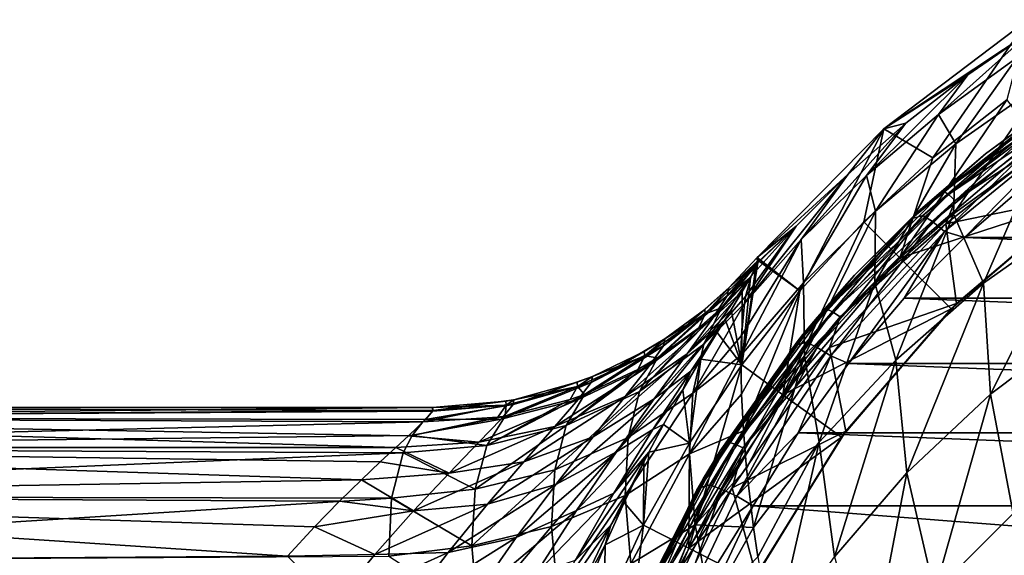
# Model space of a CAD drawing. Header units: metres. Extents: x -109 to 109, y -917 to 389.
# Tile 620 of 656: x -41 to -17, y 12 to 25. Entities that reach past the tile are written whole.
import ezdxf

# ---------------------------------------------------------------- set-up
doc = ezdxf.new("R2010")
doc.units = ezdxf.units.M
doc.layers.add('solid_24503124_XXX_01_SW0001', color=7, linetype='CONTINUOUS')

msp = doc.modelspace()

# ---------------------------------------------------------------- linework, layer by layer
at = {"layer": 'solid_24503124_XXX_01_SW0001'}
for points in [[(-16.530107, 25.382235), (-20.008593, 22.741121), (-16.399548, 25.136169, 7.944684)], [(-18.821507, 22.037151, -37.5), (-20.008593, 22.741121), (-16.530107, 25.382235)], [(-17.03447, 23.445938, -37.5), (-18.821507, 22.037151, -37.5), (-16.530107, 25.382235)], [(-20.008593, 22.741121), (-17.980492, 24.05126, 7.472991), (-16.399548, 25.136169, 7.944684)], [(-18.687065, 23.090137, 10.392279), (-16.399548, 25.136169, 7.944684), (-17.980492, 24.05126, 7.472991)], [(-16.781979, 24.469198, 11.022187), (-16.399548, 25.136169, 7.944684), (-18.687065, 23.090137, 10.392279)], [(-16.781979, 24.469198, 11.022187), (-18.687065, 23.090137, 10.392279), (-18.270966, 22.379675, 13.594062)], [(-16.781979, 24.469198, 11.022187), (-18.270966, 22.379675, 13.594062), (-16.130678, 23.881475, 14.309205)], [(-20.430613, 21.61244, 9.693292), (-17.980492, 24.05126, 7.472991), (-19.476711, 22.880636, 6.94648)], [(-18.687065, 23.090137, 10.392279), (-17.980492, 24.05126, 7.472991), (-20.430613, 21.61244, 9.693292)], [(-20.008593, 22.741121), (-19.476711, 22.880636, 6.94648), (-17.980492, 24.05126, 7.472991)], [(-16.130678, 23.881475, 14.309205), (-18.325083, 20.684107, 16.368702), (-16.212671, 22.22072, 17.139812)], [(-16.130678, 23.881475, 14.309205), (-18.270966, 22.379675, 13.594062), (-18.325083, 20.684107, 16.368702)], [(-18.566586, 21.233067, -70.8983), (-15.354675, 23.665775, -71.437622), (-15.760749, 23.444857, -71.632713)], [(-15.255718, 23.568819, -71.188568), (-15.354675, 23.665775, -71.437622), (-18.566586, 21.233067, -70.8983)], [(-17.03447, 23.445938, -37.5), (-16.311041, 22.450222, -55.5), (-19.622213, 19.622213, -55.5)], [(-17.03447, 23.445938, -37.5), (-19.622213, 19.622213, -55.5), (-18.821507, 22.037151, -37.5)], [(-19.069036, 20.84309, -71.072243), (-15.760749, 23.444857, -71.632713), (-17.553713, 22.134356, -112.650337)], [(-18.566586, 21.233067, -70.8983), (-15.760749, 23.444857, -71.632713), (-19.069036, 20.84309, -71.072243)], [(-18.447313, 21.151495, -70.652657), (-15.255718, 23.568819, -71.188568), (-18.566586, 21.233067, -70.8983)], [(-15.119866, 23.401196, -71.00238), (-15.255718, 23.568819, -71.188568), (-18.447313, 21.151495, -70.652657)], [(-18.283575, 21.004986, -70.471153), (-15.119866, 23.401196, -71.00238), (-18.447313, 21.151495, -70.652657)], [(-18.283575, 21.004986, -70.471153), (-15.288194, 22.971664, -70.855568), (-15.119866, 23.401196, -71.00238)], [(-15.760749, 23.444857, -71.632713), (-15.815922, 23.407673, -112.305847), (-17.553713, 22.134356, -112.650337)], [(-16.127977, 23.187662, -112.489685), (-17.553713, 22.134356, -112.650337), (-15.815922, 23.407673, -112.305847)], [(-19.345476, 20.568922, -113.242973), (-17.553713, 22.134356, -112.650337), (-16.127977, 23.187662, -112.489685)], [(-19.345476, 20.568922, -113.242973), (-16.127977, 23.187662, -112.489685), (-19.066299, 20.648287, -113.653397)], [(-19.066299, 20.648287, -113.653397), (-15.828322, 23.260782, -112.902847), (-18.836222, 20.499371, -114.034935)], [(-16.127977, 23.187662, -112.489685), (-15.828322, 23.260782, -112.902847), (-19.066299, 20.648287, -113.653397)], [(-15.828322, 23.260782, -112.902847), (-15.635362, 23.094896, -113.297729), (-18.836222, 20.499371, -114.034935)], [(-22.006733, 20.063295, 8.922361), (-19.476711, 22.880636, 6.94648), (-20.868793, 21.646702, 6.365083)], [(-20.430613, 21.61244, 9.693292), (-19.476711, 22.880636, 6.94648), (-22.006733, 20.063295, 8.922361)], [(-20.008593, 22.741121), (-20.868793, 21.646702, 6.365083), (-19.476711, 22.880636, 6.94648)], [(-18.687065, 23.090137, 10.392279), (-20.430613, 21.61244, 9.693292), (-20.213358, 20.747932, 12.796615)], [(-18.687065, 23.090137, 10.392279), (-20.213358, 20.747932, 12.796615), (-18.270966, 22.379675, 13.594062)], [(-18.836222, 20.499371, -114.034935), (-15.635362, 23.094896, -113.297729), (-18.546196, 20.260368, -114.316795)], [(-15.635362, 23.094896, -113.297729), (-15.392121, 22.827999, -113.598198), (-18.546196, 20.260368, -114.316795)], [(-15.134711, 21.14098, -70.449715), (-15.288194, 22.971664, -70.855568), (-18.507307, 20.445808, -70.295601)], [(-18.283575, 21.004986, -70.471153), (-18.507307, 20.445808, -70.295601), (-15.288194, 22.971664, -70.855568)], [(-20.008593, 22.741121), (-23.071131, 19.627314, -0.002889), (-20.868793, 21.646702, 6.365083)], [(-22.037151, 18.821507, -37.5), (-23.071131, 19.627314, -0.002889), (-20.008593, 22.741121)], [(-20.4925, 20.4925, -37.5), (-22.037151, 18.821507, -37.5), (-20.008593, 22.741121)], [(-18.821507, 22.037151, -37.5), (-20.4925, 20.4925, -37.5), (-20.008593, 22.741121)], [(-18.546196, 20.260368, -114.316795), (-15.392121, 22.827999, -113.598198), (-18.055485, 20.11445, -114.430023)], [(-15.392121, 22.827999, -113.598198), (-16.492575, 21.463228, -114.067047), (-18.055485, 20.11445, -114.430023)], [(-15.28244, 21.034418, -55.5), (-19.622213, 19.622213, -55.5), (-16.311041, 22.450222, -55.5)], [(-18.270966, 22.379675, 13.594062), (-20.230785, 19.017754, 15.514303), (-18.325083, 20.684107, 16.368702)], [(-18.270966, 22.379675, 13.594062), (-20.213358, 20.747932, 12.796615), (-20.230785, 19.017754, 15.514303)], [(-16.212671, 22.22072, 17.139812), (-18.325083, 20.684107, 16.368702), (-17.60062, 19.005953, 19.100128)], [(-16.212671, 22.22072, 17.139812), (-17.60062, 19.005953, 19.100128), (-15.212158, 20.692778, 19.98867)], [(-18.821507, 22.037151, -37.5), (-19.622213, 19.622213, -55.5), (-20.4925, 20.4925, -37.5)], [(-19.345476, 20.568922, -113.242973), (-19.193787, 20.728268, -113.006569), (-17.553713, 22.134356, -112.650337)], [(-19.069036, 20.84309, -71.072243), (-17.553713, 22.134356, -112.650337), (-19.193787, 20.728268, -113.006569)], [(-23.38204, 18.513359, 8.075786), (-20.868793, 21.646702, 6.365083), (-22.127684, 20.390541, 5.735675)], [(-22.006733, 20.063295, 8.922361), (-20.868793, 21.646702, 6.365083), (-23.38204, 18.513359, 8.075786)], [(-23.071131, 19.627314, -0.002889), (-22.127684, 20.390541, 5.735675), (-20.868793, 21.646702, 6.365083)], [(-20.430613, 21.61244, 9.693292), (-22.006733, 20.063295, 8.922361), (-21.955622, 19.016605, 11.914643)], [(-20.430613, 21.61244, 9.693292), (-21.955622, 19.016605, 11.914643), (-20.213358, 20.747932, 12.796615)], [(18.054897, 20.114998, -114.429886), (-18.055485, 20.11445, -114.430023), (-16.492575, 21.463228, -114.067047)], [(-21.388884, 18.377649, -70.265274), (-18.566586, 21.233067, -70.8983), (-19.069036, 20.84309, -71.072243)], [(-18.447313, 21.151495, -70.652657), (-18.566586, 21.233067, -70.8983), (-21.388884, 18.377649, -70.265274)], [(-21.251938, 18.313953, -70.02359), (-18.447313, 21.151495, -70.652657), (-21.388884, 18.377649, -70.265274)], [(-18.283575, 21.004986, -70.471153), (-18.447313, 21.151495, -70.652657), (-21.251938, 18.313953, -70.02359)], [(-21.063936, 18.191988, -69.847527), (-18.283575, 21.004986, -70.471153), (-21.251938, 18.313953, -70.02359)], [(-21.063936, 18.191988, -69.847527), (-18.507307, 20.445808, -70.295601), (-18.283575, 21.004986, -70.471153)], [(-15.28244, 21.034418, -55.5), (-18.384773, 18.384773, -55.5), (-19.622213, 19.622213, -55.5)], [(-18.248682, 18.51988, -69.868629), (-15.134711, 21.14098, -70.449715), (-18.507307, 20.445808, -70.295601)], [(-18.248682, 18.51988, -69.868629), (-18.384773, 18.384773, -55.5), (-15.28244, 21.034418, -55.5)], [(-18.248682, 18.51988, -69.868629), (-15.28244, 21.034418, -55.5), (-15.134711, 21.14098, -70.449715)], [(-20.213358, 20.747932, 12.796615), (-21.955622, 19.016605, 11.914643), (-21.931446, 17.250584, 14.575267)], [(-20.213358, 20.747932, 12.796615), (-21.931446, 17.250584, 14.575267), (-20.230785, 19.017754, 15.514303)], [(-21.614885, 18.189537, -70.500618), (-19.069036, 20.84309, -71.072243), (-20.722656, 19.199844, -113.365761)], [(-21.388884, 18.377649, -70.265274), (-19.069036, 20.84309, -71.072243), (-21.614885, 18.189537, -70.500618)], [(-19.069036, 20.84309, -71.072243), (-19.193787, 20.728268, -113.006569), (-20.722656, 19.199844, -113.365761)], [(-19.345476, 20.568922, -113.242973), (-20.722656, 19.199844, -113.365761), (-19.193787, 20.728268, -113.006569)], [(-20.4925, 20.4925, -37.5), (-19.622213, 19.622213, -55.5), (-22.450222, 16.311041, -55.5)], [(-20.4925, 20.4925, -37.5), (-22.450222, 16.311041, -55.5), (-22.037151, 18.821507, -37.5)], [(-22.139595, 17.507114, -114.001846), (-20.722656, 19.199844, -113.365761), (-19.345476, 20.568922, -113.242973)], [(-22.139595, 17.507114, -114.001846), (-19.345476, 20.568922, -113.242973), (-21.879932, 17.584221, -114.412399)], [(-21.879932, 17.584221, -114.412399), (-19.066299, 20.648287, -113.653397), (-21.617947, 17.455475, -114.780464)], [(-19.345476, 20.568922, -113.242973), (-19.066299, 20.648287, -113.653397), (-21.879932, 17.584221, -114.412399)], [(-19.066299, 20.648287, -113.653397), (-18.836222, 20.499371, -114.034935), (-21.617947, 17.455475, -114.780464)], [(-21.617947, 17.455475, -114.780464), (-18.836222, 20.499371, -114.034935), (-21.287695, 17.249529, -115.043526)], [(-18.836222, 20.499371, -114.034935), (-18.546196, 20.260368, -114.316795), (-21.287695, 17.249529, -115.043526)], [(-18.325083, 20.684107, 16.368702), (-20.230785, 19.017754, 15.514303), (-19.7202, 17.148039, 18.1031)], [(-18.325083, 20.684107, 16.368702), (-19.7202, 17.148039, 18.1031), (-17.60062, 19.005953, 19.100128)], [(-15.212158, 20.692778, 19.98867), (-17.60062, 19.005953, 19.100128), (-17.428541, 16.327835, 21.142611)], [(-15.212158, 20.692778, 19.98867), (-17.428541, 16.327835, 21.142611), (-15.115144, 18.066317, 22.110325)], [(-23.354019, 18.686726, 7.502059), (-23.38204, 18.513359, 8.075786), (-22.127684, 20.390541, 5.735675)], [(-23.354019, 18.686726, 7.502059), (-22.127684, 20.390541, 5.735675), (-23.217243, 19.17697, 5.07542)], [(-23.066683, 19.495785, 2.530202), (-23.217243, 19.17697, 5.07542), (-22.127684, 20.390541, 5.735675)], [(-23.071131, 19.627314, -0.002889), (-23.062469, 19.509235, 2.373632), (-22.127684, 20.390541, 5.735675)], [(-23.062469, 19.509235, 2.373632), (-23.066683, 19.495785, 2.530202), (-22.127684, 20.390541, 5.735675)], [(-18.248682, 18.51988, -69.868629), (-18.507307, 20.445808, -70.295601), (-21.326639, 17.455391, -69.632645)], [(-21.063936, 18.191988, -69.847527), (-21.326639, 17.455391, -69.632645), (-18.507307, 20.445808, -70.295601)], [(-21.287695, 17.249529, -115.043526), (-18.546196, 20.260368, -114.316795), (-20.862371, 17.062773, -115.15921)], [(-18.546196, 20.260368, -114.316795), (-19.516293, 18.643723, -114.797249), (-20.862371, 17.062773, -115.15921)], [(-18.546196, 20.260368, -114.316795), (-18.055485, 20.11445, -114.430023), (-19.516293, 18.643723, -114.797249)], [(-22.006733, 20.063295, 8.922361), (-23.468527, 17.255915, 10.959368), (-21.955622, 19.016605, 11.914643)], [(-22.006733, 20.063295, 8.922361), (-23.453356, 17.745094, 10.010229), (-23.468527, 17.255915, 10.959368)], [(-22.006733, 20.063295, 8.922361), (-23.38204, 18.513359, 8.075786), (-23.453356, 17.745094, 10.010229)], [(19.515575, 18.644501, -114.797058), (-19.516293, 18.643723, -114.797249), (-18.055485, 20.11445, -114.430023)], [(18.054897, 20.114998, -114.429886), (19.515575, 18.644501, -114.797058), (-18.055485, 20.11445, -114.430023)], [(-23.798443, 18.7026, -2.719975), (-23.051039, 19.557501, -1.729968), (-23.104843, 19.399067, -3.478817)], [(-23.798443, 18.7026, -2.719975), (-23.756866, 18.896629, -0.000675), (-23.051039, 19.557501, -1.729968)], [(-23.756866, 18.896629, -0.000675), (-23.062469, 19.509235, 2.373632), (-23.071131, 19.627314, -0.002889)], [(-23.756866, 18.896629, -0.000675), (-23.071131, 19.627314, -0.002889), (-23.051039, 19.557501, -1.729968)], [(-23.445938, 17.03447, -37.5), (-23.104843, 19.399067, -3.478817), (-23.051039, 19.557501, -1.729968)], [(-22.037151, 18.821507, -37.5), (-23.445938, 17.03447, -37.5), (-23.051039, 19.557501, -1.729968)], [(-22.037151, 18.821507, -37.5), (-23.051039, 19.557501, -1.729968), (-23.071131, 19.627314, -0.002889)], [(-18.384773, 18.384773, -55.5), (-22.450222, 16.311041, -55.5), (-19.622213, 19.622213, -55.5)], [(-23.756866, 18.896629, -0.000675), (-24.326708, 18.264032, 2.19098), (-23.062469, 19.509235, 2.373632)], [(-23.937637, 18.408401, 4.820074), (-23.062469, 19.509235, 2.373632), (-24.326708, 18.264032, 2.19098)], [(-23.937637, 18.408401, 4.820074), (-23.066683, 19.495785, 2.530202), (-23.062469, 19.509235, 2.373632)], [(-23.937637, 18.408401, 4.820074), (-23.217243, 19.17697, 5.07542), (-23.066683, 19.495785, 2.530202)], [(-23.798443, 18.7026, -2.719975), (-23.104843, 19.399067, -3.478817), (-23.232605, 19.149254, -5.241273)], [(-23.445938, 17.03447, -37.5), (-23.232605, 19.149254, -5.241273), (-23.104843, 19.399067, -3.478817)], [(-24.364265, 17.535248, 7.365364), (-23.354019, 18.686726, 7.502059), (-23.217243, 19.17697, 5.07542)], [(-24.364265, 17.535248, 7.365364), (-23.217243, 19.17697, 5.07542), (-23.937637, 18.408401, 4.820074)], [(-24.151794, 18.155254, -5.333529), (-23.232605, 19.149254, -5.241273), (-23.433491, 18.804483, -7.007791)], [(-24.151794, 18.155254, -5.333529), (-23.798443, 18.7026, -2.719975), (-23.232605, 19.149254, -5.241273)], [(-23.445938, 17.03447, -37.5), (-23.433491, 18.804483, -7.007791), (-23.232605, 19.149254, -5.241273)], [(-22.139595, 17.507114, -114.001846), (-22.128162, 17.561518, -113.71843), (-20.722656, 19.199844, -113.365761)], [(-21.614885, 18.189537, -70.500618), (-20.722656, 19.199844, -113.365761), (-22.128162, 17.561518, -113.71843)], [(-25.339199, 17.496494, -2.445719), (-24.339218, 18.374907, -0.00056), (-23.756866, 18.896629, -0.000675)], [(-25.339199, 17.496494, -2.445719), (-23.756866, 18.896629, -0.000675), (-23.798443, 18.7026, -2.719975)], [(-23.756866, 18.896629, -0.000675), (-24.339218, 18.374907, -0.00056), (-24.326708, 18.264032, 2.19098)], [(-21.955622, 19.016605, 11.914643), (-23.468527, 17.255915, 10.959368), (-23.455589, 16.326302, 12.432098)], [(-21.955622, 19.016605, 11.914643), (-23.455589, 16.326302, 12.432098), (-23.406675, 15.438185, 13.569592)], [(-22.037151, 18.821507, -37.5), (-22.450222, 16.311041, -55.5), (-23.445938, 17.03447, -37.5)], [(-21.955622, 19.016605, 11.914643), (-23.406675, 15.438185, 13.569592), (-21.931446, 17.250584, 14.575267)], [(-20.230785, 19.017754, 15.514303), (-21.931446, 17.250584, 14.575267), (-21.575054, 15.159669, 16.99964)], [(-20.230785, 19.017754, 15.514303), (-21.575054, 15.159669, 16.99964), (-19.7202, 17.148039, 18.1031)], [(-17.60062, 19.005953, 19.100128), (-19.7202, 17.148039, 18.1031), (-19.455965, 14.421218, 20.060394)], [(-17.60062, 19.005953, 19.100128), (-19.455965, 14.421218, 20.060394), (-17.428541, 16.327835, 21.142611)], [(-25.675751, 17.016184, -4.805305), (-23.798443, 18.7026, -2.719975), (-24.151794, 18.155254, -5.333529)], [(-25.675751, 17.016184, -4.805305), (-25.339199, 17.496494, -2.445719), (-23.798443, 18.7026, -2.719975)], [(-24.763494, 17.303587, -7.741824), (-23.433491, 18.804483, -7.007791), (-23.704584, 18.361324, -8.768779)], [(-24.763494, 17.303587, -7.741824), (-24.151794, 18.155254, -5.333529), (-23.433491, 18.804483, -7.007791)], [(-24.364265, 17.535248, 7.365364), (-23.38204, 18.513359, 8.075786), (-23.354019, 18.686726, 7.502059)], [(-23.445938, 17.03447, -37.5), (-23.704584, 18.361324, -8.768779), (-23.433491, 18.804483, -7.007791)], [(20.861547, 17.063818, -115.158981), (-20.862371, 17.062773, -115.15921), (-19.516293, 18.643723, -114.797249)], [(19.515575, 18.644501, -114.797058), (20.861547, 17.063818, -115.158981), (-19.516293, 18.643723, -114.797249)], [(-25.91754, 16.392374, 6.776731), (-23.937637, 18.408401, 4.820074), (-24.481379, 17.92527, 4.647802)], [(-25.91754, 16.392374, 6.776731), (-24.364265, 17.535248, 7.365364), (-23.937637, 18.408401, 4.820074)], [(-25.339199, 17.496494, -2.445719), (-25.303648, 17.665199, -0.000467), (-24.339218, 18.374907, -0.00056)], [(-24.339218, 18.374907, -0.00056), (-25.303648, 17.665199, -0.000467), (-24.326708, 18.264032, 2.19098)], [(-24.763494, 17.303587, -7.741824), (-23.704584, 18.361324, -8.768779), (-23.846022, 18.132448, -9.546127)], [(-24.631792, 16.34841, 9.701327), (-23.453356, 17.745094, 10.010229), (-23.38204, 18.513359, 8.075786)], [(-24.364265, 17.535248, 7.365364), (-24.631792, 16.34841, 9.701327), (-23.38204, 18.513359, 8.075786)], [(-24.481379, 17.92527, 4.647802), (-23.937637, 18.408401, 4.820074), (-24.326708, 18.264032, 2.19098)], [(-23.445938, 17.03447, -37.5), (-23.846022, 18.132448, -9.546127), (-23.704584, 18.361324, -8.768779)], [(-23.76852, 15.161622, -69.552292), (-21.388884, 18.377649, -70.265274), (-21.614885, 18.189537, -70.500618)], [(-21.251938, 18.313953, -70.02359), (-21.388884, 18.377649, -70.265274), (-23.76852, 15.161622, -69.552292)], [(-18.384773, 18.384773, -55.5), (-21.034418, 15.28244, -55.5), (-22.450222, 16.311041, -55.5)], [(-20.926567, 15.429807, -69.183578), (-18.248682, 18.51988, -69.868629), (-21.326639, 17.455391, -69.632645)], [(-20.926567, 15.429807, -69.183578), (-21.034418, 15.28244, -55.5), (-18.384773, 18.384773, -55.5)], [(-20.926567, 15.429807, -69.183578), (-18.384773, 18.384773, -55.5), (-18.248682, 18.51988, -69.868629)], [(-26.26544, 16.263826, -6.994378), (-24.151794, 18.155254, -5.333529), (-24.763494, 17.303587, -7.741824)], [(-26.26544, 16.263826, -6.994378), (-25.675751, 17.016184, -4.805305), (-24.151794, 18.155254, -5.333529)], [(-25.303648, 17.665199, -0.000467), (-25.793018, 17.253286, 2.022705), (-24.326708, 18.264032, 2.19098)], [(-25.485432, 17.199146, 4.364752), (-24.326708, 18.264032, 2.19098), (-25.793018, 17.253286, 2.022705)], [(-25.561131, 16.20933, -9.895812), (-23.846022, 18.132448, -9.546127), (-24.678665, 16.884159, -11.693429)], [(-25.561131, 16.20933, -9.895812), (-24.763494, 17.303587, -7.741824), (-23.846022, 18.132448, -9.546127)], [(-25.485432, 17.199146, 4.364752), (-24.481379, 17.92527, 4.647802), (-24.326708, 18.264032, 2.19098)], [(-24.678665, 16.884159, -11.693429), (-23.846022, 18.132448, -9.546127), (-24.040197, 17.817488, -10.514309)], [(-23.445938, 17.03447, -37.5), (-24.040197, 17.817488, -10.514309), (-23.846022, 18.132448, -9.546127)], [(-23.966427, 14.955153, -69.78373), (-21.614885, 18.189537, -70.500618), (-21.965132, 17.765009, -70.409164)], [(-23.76852, 15.161622, -69.552292), (-21.614885, 18.189537, -70.500618), (-23.966427, 14.955153, -69.78373)], [(-23.616819, 15.117866, -69.315033), (-21.251938, 18.313953, -70.02359), (-23.76852, 15.161622, -69.552292)], [(-21.063936, 18.191988, -69.847527), (-21.251938, 18.313953, -70.02359), (-23.616819, 15.117866, -69.315033)], [(-23.408556, 15.023274, -69.145035), (-21.063936, 18.191988, -69.847527), (-23.616819, 15.117866, -69.315033)], [(-23.408556, 15.023274, -69.145035), (-21.326639, 17.455391, -69.632645), (-21.063936, 18.191988, -69.847527)], [(-21.965132, 17.765009, -70.409164), (-21.614885, 18.189537, -70.500618), (-22.128162, 17.561518, -113.71843)], [(-25.91754, 16.392374, 6.776731), (-24.481379, 17.92527, 4.647802), (-25.485432, 17.199146, 4.364752)], [(-15.115144, 18.066317, 22.110325), (-17.428541, 16.327835, 21.142611), (-16.886023, 13.440749, 22.795244)], [(-27.08522, 16.60836, -2.189017), (-25.80427, 17.359789, -0.000395), (-25.303648, 17.665199, -0.000467)], [(-27.08522, 16.60836, -2.189017), (-25.303648, 17.665199, -0.000467), (-25.339199, 17.496494, -2.445719)], [(-25.303648, 17.665199, -0.000467), (-25.80427, 17.359789, -0.000395), (-25.793018, 17.253286, 2.022705)], [(-24.678665, 16.884159, -11.693429), (-24.040197, 17.817488, -10.514309), (-24.43162, 17.172993, -12.228167)], [(-24.631792, 16.34841, 9.701327), (-23.468527, 17.255915, 10.959368), (-23.453356, 17.745094, 10.010229)], [(-23.445938, 17.03447, -37.5), (-24.43162, 17.172993, -12.228167), (-24.040197, 17.817488, -10.514309)], [(-24.378328, 14.27444, -69.657234), (-21.965132, 17.765009, -70.409164), (-22.128162, 17.561518, -113.71843)], [(-23.966427, 14.955153, -69.78373), (-21.965132, 17.765009, -70.409164), (-24.378328, 14.27444, -69.657234)], [(-27.401602, 16.195045, -4.312562), (-25.339199, 17.496494, -2.445719), (-25.675751, 17.016184, -4.805305)], [(-27.401602, 16.195045, -4.312562), (-27.08522, 16.60836, -2.189017), (-25.339199, 17.496494, -2.445719)], [(-26.190199, 15.27458, 9.005937), (-24.631792, 16.34841, 9.701327), (-24.364265, 17.535248, 7.365364)], [(-25.91754, 16.392374, 6.776731), (-26.190199, 15.27458, 9.005937), (-24.364265, 17.535248, 7.365364)], [(-24.378328, 14.27444, -69.657234), (-22.128162, 17.561518, -113.71843), (-24.531811, 14.009024, -114.371078)], [(-24.457947, 14.059238, -114.703629), (-24.531811, 14.009024, -114.371078), (-22.128162, 17.561518, -113.71843)], [(-24.457947, 14.059238, -114.703629), (-22.128162, 17.561518, -113.71843), (-22.139595, 17.507114, -114.001846)], [(-24.457947, 14.059238, -114.703629), (-22.139595, 17.507114, -114.001846), (-24.215528, 14.126967, -115.116051)], [(-24.215528, 14.126967, -115.116051), (-21.879932, 17.584221, -114.412399), (-23.927008, 14.021741, -115.471535)], [(-22.139595, 17.507114, -114.001846), (-21.879932, 17.584221, -114.412399), (-24.215528, 14.126967, -115.116051)], [(-21.879932, 17.584221, -114.412399), (-21.617947, 17.455475, -114.780464), (-23.927008, 14.021741, -115.471535)], [(-23.927008, 14.021741, -115.471535), (-21.617947, 17.455475, -114.780464), (-23.563311, 13.854041, -115.717056)], [(-20.926567, 15.429807, -69.183578), (-21.326639, 17.455391, -69.632645), (-23.676977, 14.062058, -68.880356)], [(-23.408556, 15.023274, -69.145035), (-23.676977, 14.062058, -68.880356), (-21.326639, 17.455391, -69.632645)], [(-21.617947, 17.455475, -114.780464), (-21.287695, 17.249529, -115.043526), (-23.563311, 13.854041, -115.717056)], [(-27.688787, 15.563879, 6.285217), (-25.485432, 17.199146, 4.364752), (-25.956087, 16.919912, 4.244985)], [(-27.688787, 15.563879, 6.285217), (-25.91754, 16.392374, 6.776731), (-25.485432, 17.199146, 4.364752)], [(-27.058355, 16.751436, -0.000219), (-27.414013, 16.511118, 1.875903), (-25.793018, 17.253286, 2.022705)], [(-27.250439, 16.316872, 3.950434), (-25.793018, 17.253286, 2.022705), (-27.414013, 16.511118, 1.875903)], [(-27.250439, 16.316872, 3.950434), (-25.956087, 16.919912, 4.244985), (-25.793018, 17.253286, 2.022705)], [(-27.08522, 16.60836, -2.189017), (-27.058355, 16.751436, -0.000219), (-25.80427, 17.359789, -0.000395)], [(-25.80427, 17.359789, -0.000395), (-27.058355, 16.751436, -0.000219), (-25.793018, 17.253286, 2.022705)], [(-27.041758, 15.289872, -8.970349), (-24.763494, 17.303587, -7.741824), (-25.561131, 16.20933, -9.895812)], [(-27.041758, 15.289872, -8.970349), (-26.26544, 16.263826, -6.994378), (-24.763494, 17.303587, -7.741824)], [(-25.956087, 16.919912, 4.244985), (-25.485432, 17.199146, 4.364752), (-25.793018, 17.253286, 2.022705)], [(-24.710171, 15.142412, -37.5), (-24.868437, 16.428848, -13.893302), (-24.43162, 17.172993, -12.228167)], [(-24.678665, 16.884159, -11.693429), (-24.43162, 17.172993, -12.228167), (-24.868437, 16.428848, -13.893302)], [(-23.445938, 17.03447, -37.5), (-24.710171, 15.142412, -37.5), (-24.43162, 17.172993, -12.228167)], [(-24.705946, 14.879438, 11.826934), (-23.455589, 16.326302, 12.432098), (-23.468527, 17.255915, 10.959368)], [(-24.631792, 16.34841, 9.701327), (-24.705946, 14.879438, 11.826934), (-23.468527, 17.255915, 10.959368)], [(-23.563311, 13.854041, -115.717056), (-21.287695, 17.249529, -115.043526), (-22.082956, 15.385013, -115.506699)], [(-21.931446, 17.250584, 14.575267), (-23.406675, 15.438185, 13.569592), (-23.328068, 14.52657, 14.54797)], [(-21.931446, 17.250584, 14.575267), (-23.328068, 14.52657, 14.54797), (-23.1581, 13.099862, 15.798774)], [(-21.931446, 17.250584, 14.575267), (-23.1581, 13.099862, 15.798774), (-21.575054, 15.159669, 16.99964)], [(-21.287695, 17.249529, -115.043526), (-20.862371, 17.062773, -115.15921), (-22.082956, 15.385013, -115.506699)], [(-19.7202, 17.148039, 18.1031), (-21.575054, 15.159669, 16.99964), (-21.206009, 12.38853, 18.866049)], [(-19.7202, 17.148039, 18.1031), (-21.206009, 12.38853, 18.866049), (-19.455965, 14.421218, 20.060394)], [(-27.965496, 15.540914, -6.30326), (-25.675751, 17.016184, -4.805305), (-26.26544, 16.263826, -6.994378)], [(-27.965496, 15.540914, -6.30326), (-27.401602, 16.195045, -4.312562), (-25.675751, 17.016184, -4.805305)], [(-27.688787, 15.563879, 6.285217), (-25.956087, 16.919912, 4.244985), (-27.250439, 16.316872, 3.950434)], [(-23.445938, 17.03447, -37.5), (-22.450222, 16.311041, -55.5), (-24.725431, 12.598236, -55.5)], [(-23.445938, 17.03447, -37.5), (-24.725431, 12.598236, -55.5), (-24.710171, 15.142412, -37.5)], [(22.082041, 15.386377, -115.506432), (-22.082956, 15.385013, -115.506699), (-20.862371, 17.062773, -115.15921)], [(20.861547, 17.063818, -115.158981), (22.082041, 15.386377, -115.506432), (-20.862371, 17.062773, -115.15921)], [(-28.972166, 16.070652, -1.958222), (-27.423204, 16.611996, -0.000169), (-27.058355, 16.751436, -0.000219)], [(-28.972166, 16.070652, -1.958222), (-27.058355, 16.751436, -0.000219), (-27.08522, 16.60836, -2.189017)], [(-27.058355, 16.751436, -0.000219), (-27.423204, 16.611996, -0.000169), (-27.414013, 16.511118, 1.875903)], [(-26.475119, 14.929667, -11.782012), (-24.678665, 16.884159, -11.693429), (-25.594637, 15.468483, -13.554855)], [(-26.475119, 14.929667, -11.782012), (-25.561131, 16.20933, -9.895812), (-24.678665, 16.884159, -11.693429)], [(-25.594637, 15.468483, -13.554855), (-24.678665, 16.884159, -11.693429), (-24.868437, 16.428848, -13.893302)], [(-29.265352, 15.721692, -3.871905), (-27.08522, 16.60836, -2.189017), (-27.401602, 16.195045, -4.312562)], [(-29.265352, 15.721692, -3.871905), (-28.972166, 16.070652, -1.958222), (-27.08522, 16.60836, -2.189017)], [(-29.165014, 15.795393, 3.593), (-27.414013, 16.511118, 1.875903), (-29.140797, 16.05991, 1.755002)], [(-29.165014, 15.795393, 3.593), (-27.594786, 16.192648, 3.87972), (-27.414013, 16.511118, 1.875903)], [(-28.956562, 16.189358, 0.000177), (-29.140797, 16.05991, 1.755002), (-27.414013, 16.511118, 1.875903)], [(-28.972166, 16.070652, -1.958222), (-28.956562, 16.189358, 0.000177), (-27.423204, 16.611996, -0.000169)], [(-27.423204, 16.611996, -0.000169), (-28.956562, 16.189358, 0.000177), (-27.414013, 16.511118, 1.875903)], [(-27.594786, 16.192648, 3.87972), (-27.250439, 16.316872, 3.950434), (-27.414013, 16.511118, 1.875903)], [(-29.800238, 15.161204, -5.691836), (-27.401602, 16.195045, -4.312562), (-27.965496, 15.540914, -6.30326)], [(-29.800238, 15.161204, -5.691836), (-29.265352, 15.721692, -3.871905), (-27.401602, 16.195045, -4.312562)], [(-29.610138, 15.081512, 5.909658), (-27.250439, 16.316872, 3.950434), (-27.594786, 16.192648, 3.87972)], [(-27.688787, 15.563879, 6.285217), (-27.250439, 16.316872, 3.950434), (-29.610138, 15.081512, 5.909658)], [(-29.610138, 15.081512, 5.909658), (-27.594786, 16.192648, 3.87972), (-29.165014, 15.795393, 3.593)], [(-28.717113, 14.683915, -8.125359), (-26.26544, 16.263826, -6.994378), (-27.041758, 15.289872, -8.970349)], [(-28.717113, 14.683915, -8.125359), (-27.965496, 15.540914, -6.30326), (-26.26544, 16.263826, -6.994378)], [(-27.9673, 14.491181, 8.464178), (-26.190199, 15.27458, 9.005937), (-25.91754, 16.392374, 6.776731)], [(-27.688787, 15.563879, 6.285217), (-27.9673, 14.491181, 8.464178), (-25.91754, 16.392374, 6.776731)], [(-27.93932, 14.141188, -10.719931), (-25.561131, 16.20933, -9.895812), (-26.475119, 14.929667, -11.782012)], [(-27.93932, 14.141188, -10.719931), (-27.041758, 15.289872, -8.970349), (-25.561131, 16.20933, -9.895812)], [(-26.266005, 13.874223, 11.038857), (-24.705946, 14.879438, 11.826934), (-24.631792, 16.34841, 9.701327)], [(-26.190199, 15.27458, 9.005937), (-26.266005, 13.874223, 11.038857), (-24.631792, 16.34841, 9.701327)], [(-25.594637, 15.468483, -13.554855), (-24.868437, 16.428848, -13.893302), (-25.334778, 15.594267, -15.48681)], [(-24.710171, 15.142412, -37.5), (-25.334778, 15.594267, -15.48681), (-24.868437, 16.428848, -13.893302)], [(-21.034418, 15.28244, -55.5), (-24.725431, 12.598236, -55.5), (-22.450222, 16.311041, -55.5)], [(-24.705946, 14.879438, 11.826934), (-23.406675, 15.438185, 13.569592), (-23.455589, 16.326302, 12.432098)], [(-17.428541, 16.327835, 21.142611), (-19.455965, 14.421218, 20.060394), (-18.783989, 11.531207, 21.646631)], [(-17.428541, 16.327835, 21.142611), (-18.783989, 11.531207, 21.646631), (-16.886023, 13.440749, 22.795244)], [(-56.5, 16), (-30.925592, 16), (-30.909645, 15.931733, -1.476437)], [(-56.5, 15.756924, -2.778371), (-56.5, 16), (-30.909645, 15.931733, -1.476437)], [(-56.5, 15.756924, 2.778371), (-30.925592, 16), (-56.5, 16)], [(-56.5, 15.756924, 2.778371), (-30.919313, 15.916242, 1.635013), (-30.925592, 16)], [(-29.140797, 16.05991, 1.755002), (-30.919313, 15.916242, 1.635013), (-31.153757, 15.654639, 3.306397)], [(-29.345753, 15.766413, 3.563534), (-29.140797, 16.05991, 1.755002), (-31.153757, 15.654639, 3.306397)], [(-28.972166, 16.070652, -1.958222), (-31.094685, 15.714477, -3.009191), (-30.909645, 15.931733, -1.476437)], [(-29.265352, 15.721692, -3.871905), (-31.094685, 15.714477, -3.009191), (-28.972166, 16.070652, -1.958222)], [(-29.147644, 16.154112, 0.000286), (-30.909645, 15.931733, -1.476437), (-30.925592, 16)], [(-29.147644, 16.154112, 0.000286), (-30.925592, 16), (-29.140797, 16.05991, 1.755002)], [(-29.140797, 16.05991, 1.755002), (-30.925592, 16), (-30.919313, 15.916242, 1.635013)], [(-28.956562, 16.189358, 0.000177), (-30.909645, 15.931733, -1.476437), (-29.147644, 16.154112, 0.000286)], [(-28.972166, 16.070652, -1.958222), (-30.909645, 15.931733, -1.476437), (-28.956562, 16.189358, 0.000177)], [(-29.345753, 15.766413, 3.563534), (-29.165014, 15.795393, 3.593), (-29.140797, 16.05991, 1.755002)], [(-28.956562, 16.189358, 0.000177), (-29.147644, 16.154112, 0.000286), (-29.140797, 16.05991, 1.755002)], [(-56.5, 15.756924, -2.778371), (-30.909645, 15.931733, -1.476437), (-31.094685, 15.714477, -3.009191)], [(-56.5, 15.756924, 2.778371), (-31.153757, 15.654639, 3.306397), (-30.919313, 15.916242, 1.635013)], [(-56.5, 15.756924, -2.778371), (-31.506079, 15.317938, -4.621772), (-31.809998, 15.035507, -5.471153)], [(-56.5, 15.035082, -5.472322), (-56.5, 15.756924, -2.778371), (-31.809998, 15.035507, -5.471153)], [(-56.5, 15.756924, -2.778371), (-31.094685, 15.714477, -3.009191), (-31.506079, 15.317938, -4.621772)], [(-56.5, 15.756924, 2.778371), (-56.5, 15.035082, 5.472322), (-31.153757, 15.654639, 3.306397)], [(-29.265352, 15.721692, -3.871905), (-31.506079, 15.317938, -4.621772), (-31.094685, 15.714477, -3.009191)], [(-29.800238, 15.161204, -5.691836), (-31.506079, 15.317938, -4.621772), (-29.265352, 15.721692, -3.871905)], [(-29.345753, 15.766413, 3.563534), (-31.413914, 15.327488, 4.590003), (-29.165014, 15.795393, 3.593)], [(-29.610138, 15.081512, 5.909658), (-29.165014, 15.795393, 3.593), (-31.413914, 15.327488, 4.590003)], [(-29.345753, 15.766413, 3.563534), (-31.153757, 15.654639, 3.306397), (-31.413914, 15.327488, 4.590003)], [(-56.5, 15.035082, 5.472322), (-31.413914, 15.327488, 4.590003), (-31.153757, 15.654639, 3.306397)], [(-30.524351, 14.413819, -7.38944), (-27.965496, 15.540914, -6.30326), (-28.717113, 14.683915, -8.125359)], [(-30.524351, 14.413819, -7.38944), (-29.800238, 15.161204, -5.691836), (-27.965496, 15.540914, -6.30326)], [(-27.688787, 15.563879, 6.285217), (-29.610138, 15.081512, 5.909658), (-29.895, 14.028233, 8.096811)], [(-27.688787, 15.563879, 6.285217), (-29.895, 14.028233, 8.096811), (-27.9673, 14.491181, 8.464178)], [(-26.539146, 13.929965, -15.151919), (-25.334778, 15.594267, -15.48681), (-25.692024, 14.920095, -16.615126)], [(-26.539146, 13.929965, -15.151919), (-25.594637, 15.468483, -13.554855), (-25.334778, 15.594267, -15.48681)], [(-24.710171, 15.142412, -37.5), (-25.692024, 14.920095, -16.615126), (-25.334778, 15.594267, -15.48681)], [(-56.5, 15.035082, 5.472322), (-31.63059, 14.905484, 5.81606), (-31.413914, 15.327488, 4.590003)], [(-29.800238, 15.161204, -5.691836), (-31.809998, 15.035507, -5.471153), (-31.506079, 15.317938, -4.621772)], [(-29.610138, 15.081512, 5.909658), (-31.413914, 15.327488, 4.590003), (-31.63059, 14.905484, 5.81606)], [(-29.595831, 13.659452, -9.765438), (-27.041758, 15.289872, -8.970349), (-27.93932, 14.141188, -10.719931)], [(-29.595831, 13.659452, -9.765438), (-28.717113, 14.683915, -8.125359), (-27.041758, 15.289872, -8.970349)], [(-28.044989, 13.124377, 10.45727), (-26.266005, 13.874223, 11.038857), (-26.190199, 15.27458, 9.005937)], [(-27.9673, 14.491181, 8.464178), (-28.044989, 13.124377, 10.45727), (-26.190199, 15.27458, 9.005937)], [(-27.444651, 13.509051, -13.410356), (-25.594637, 15.468483, -13.554855), (-26.539146, 13.929965, -15.151919)], [(-27.444651, 13.509051, -13.410356), (-26.475119, 14.929667, -11.782012), (-25.594637, 15.468483, -13.554855)], [(-21.034418, 15.28244, -55.5), (-23.16614, 11.803802, -55.5), (-24.725431, 12.598236, -55.5)], [(-24.705946, 14.879438, 11.826934), (-24.56822, 13.159922, 13.723076), (-23.406675, 15.438185, 13.569592)], [(-24.56822, 13.159922, 13.723076), (-23.328068, 14.52657, 14.54797), (-23.406675, 15.438185, 13.569592)], [(-23.095123, 11.942163, -68.410385), (-20.926567, 15.429807, -69.183578), (-23.676977, 14.062058, -68.880356)], [(-23.563311, 13.854041, -115.717056), (-22.082956, 15.385013, -115.506699), (-23.170029, 13.623726, -115.831429)], [(23.169035, 13.625479, -115.831123), (-23.170029, 13.623726, -115.831429), (-22.082956, 15.385013, -115.506699)], [(-23.095123, 11.942163, -68.410385), (-23.16614, 11.803802, -55.5), (-21.034418, 15.28244, -55.5)], [(-23.095123, 11.942163, -68.410385), (-21.034418, 15.28244, -55.5), (-20.926567, 15.429807, -69.183578)], [(22.082041, 15.386377, -115.506432), (23.169035, 13.625479, -115.831123), (-22.082956, 15.385013, -115.506699)], [(-56.5, 15.035082, -5.472322), (-31.809998, 15.035507, -5.471153), (-32.187183, 14.684174, -6.354136)], [(-56.5, 15.035082, -5.472322), (-32.187183, 14.684174, -6.354136), (-32.641483, 14.253304, -7.269343)], [(-56.5, 13.856406, -8), (-56.5, 15.035082, -5.472322), (-32.641483, 14.253304, -7.269343)], [(-56.5, 15.035082, 5.472322), (-56.5, 13.856406, 8), (-31.63059, 14.905484, 5.81606)], [(-30.524351, 14.413819, -7.38944), (-32.187183, 14.684174, -6.354136), (-31.809998, 15.035507, -5.471153)], [(-30.524351, 14.413819, -7.38944), (-31.809998, 15.035507, -5.471153), (-29.800238, 15.161204, -5.691836)], [(-29.895, 14.028233, 8.096811), (-29.610138, 15.081512, 5.909658), (-31.63059, 14.905484, 5.81606)], [(-24.710171, 15.142412, -37.5), (-24.725431, 12.598236, -55.5), (-25.822058, 13.156995, -37.5)], [(-24.710171, 15.142412, -37.5), (-25.822058, 13.156995, -37.5), (-25.692024, 14.920095, -16.615126)], [(-25.662672, 11.65225, -68.774284), (-23.76852, 15.161622, -69.552292), (-23.966427, 14.955153, -69.78373)], [(-23.616819, 15.117866, -69.315033), (-23.76852, 15.161622, -69.552292), (-25.662672, 11.65225, -68.774284)], [(-25.499327, 11.630061, -68.541809), (-23.616819, 15.117866, -69.315033), (-25.662672, 11.65225, -68.774284)], [(-23.408556, 15.023274, -69.145035), (-23.616819, 15.117866, -69.315033), (-25.499327, 11.630061, -68.541809)], [(-25.27508, 11.565077, -68.378372), (-23.408556, 15.023274, -69.145035), (-25.499327, 11.630061, -68.541809)], [(-25.27508, 11.565077, -68.378372), (-23.676977, 14.062058, -68.880356), (-23.408556, 15.023274, -69.145035)], [(-21.575054, 15.159669, 16.99964), (-23.1581, 13.099862, 15.798774), (-23.055262, 12.389026, 16.320356)], [(-21.575054, 15.159669, 16.99964), (-23.055262, 12.389026, 16.320356), (-22.687817, 10.27586, 17.556974)], [(-21.575054, 15.159669, 16.99964), (-22.687817, 10.27586, 17.556974), (-21.206009, 12.38853, 18.866049)], [(-56.5, 13.856406, 8), (-31.911604, 13.806669, 8.085536), (-31.63059, 14.905484, 5.81606)], [(-29.895, 14.028233, 8.096811), (-31.63059, 14.905484, 5.81606), (-31.911604, 13.806669, 8.085536)], [(-28.89983, 12.854183, -12.249335), (-26.475119, 14.929667, -11.782012), (-27.444651, 13.509051, -13.410356)], [(-28.89983, 12.854183, -12.249335), (-27.93932, 14.141188, -10.719931), (-26.475119, 14.929667, -11.782012)], [(-27.472441, 12.299416, -16.502735), (-25.692024, 14.920095, -16.615126), (-26.612989, 13.157904, -18.040602)], [(-27.472441, 12.299416, -16.502735), (-26.539146, 13.929965, -15.151919), (-25.692024, 14.920095, -16.615126)], [(-26.612989, 13.157904, -18.040602), (-25.692024, 14.920095, -16.615126), (-25.814367, 14.681247, -16.98571)], [(-26.266005, 13.874223, 11.038857), (-26.124853, 12.222752, 12.849052), (-24.705946, 14.879438, 11.826934)], [(-26.124853, 12.222752, 12.849052), (-24.56822, 13.159922, 13.723076), (-24.705946, 14.879438, 11.826934)], [(-25.831335, 11.434229, -69.003159), (-23.966427, 14.955153, -69.78373), (-24.378328, 14.27444, -69.657234)], [(-25.662672, 11.65225, -68.774284), (-23.966427, 14.955153, -69.78373), (-25.831335, 11.434229, -69.003159)], [(-25.822058, 13.156995, -37.5), (-25.814367, 14.681247, -16.98571), (-25.692024, 14.920095, -16.615126)], [(-30.524351, 14.413819, -7.38944), (-32.641483, 14.253304, -7.269343), (-32.187183, 14.684174, -6.354136)], [(-31.382277, 13.502661, -8.950941), (-28.717113, 14.683915, -8.125359), (-29.595831, 13.659452, -9.765438)], [(-31.382277, 13.502661, -8.950941), (-30.524351, 14.413819, -7.38944), (-28.717113, 14.683915, -8.125359)], [(-26.612989, 13.157904, -18.040602), (-25.814367, 14.681247, -16.98571), (-26.291538, 13.704151, -18.37145)], [(-25.822058, 13.156995, -37.5), (-26.291538, 13.704151, -18.37145), (-25.814367, 14.681247, -16.98571)], [(-24.56822, 13.159922, 13.723076), (-23.1581, 13.099862, 15.798774), (-23.328068, 14.52657, 14.54797)], [(-31.382277, 13.502661, -8.950941), (-32.641483, 14.253304, -7.269343), (-30.524351, 14.413819, -7.38944)], [(-27.9673, 14.491181, 8.464178), (-29.895, 14.028233, 8.096811), (-29.974731, 12.658633, 10.104457)], [(-27.9673, 14.491181, 8.464178), (-29.974731, 12.658633, 10.104457), (-28.044989, 13.124377, 10.45727)], [(-19.455965, 14.421218, 20.060394), (-21.206009, 12.38853, 18.866049), (-20.398796, 9.50236, 20.381699)], [(-19.455965, 14.421218, 20.060394), (-20.398796, 9.50236, 20.381699), (-18.783989, 11.531207, 21.646631)], [(-56.5, 13.856406, -8), (-32.641483, 14.253304, -7.269343), (-33.173298, 13.73287, -8.210255)], [(-31.382277, 13.502661, -8.950941), (-33.173298, 13.73287, -8.210255), (-32.641483, 14.253304, -7.269343)], [(-30.546156, 12.494998, -11.225233), (-27.93932, 14.141188, -10.719931), (-28.89983, 12.854183, -12.249335)], [(-30.546156, 12.494998, -11.225233), (-29.595831, 13.659452, -9.765438), (-27.93932, 14.141188, -10.719931)], [(-26.251627, 10.290256, -115.290489), (-24.531811, 14.009024, -114.371078), (-24.457947, 14.059238, -114.703629)], [(-26.251627, 10.290256, -115.290489), (-24.457947, 14.059238, -114.703629), (-26.023148, 10.342906, -115.705444)], [(-26.24716, 10.447444, -68.832848), (-24.378328, 14.27444, -69.657234), (-24.531811, 14.009024, -114.371078)], [(-25.831335, 11.434229, -69.003159), (-24.378328, 14.27444, -69.657234), (-26.24716, 10.447444, -68.832848)], [(-26.023148, 10.342906, -115.705444), (-24.215528, 14.126967, -115.116051), (-25.713863, 10.264567, -116.050247)], [(-24.457947, 14.059238, -114.703629), (-24.215528, 14.126967, -115.116051), (-26.023148, 10.342906, -115.705444)], [(-24.215528, 14.126967, -115.116051), (-23.927008, 14.021741, -115.471535), (-25.713863, 10.264567, -116.050247)], [(-23.095123, 11.942163, -68.410385), (-23.676977, 14.062058, -68.880356), (-25.497822, 10.339836, -68.055161)], [(-25.27508, 11.565077, -68.378372), (-25.497822, 10.339836, -68.055161), (-23.676977, 14.062058, -68.880356)], [(-56.5, 13.856406, -8), (-33.776604, 13.116214, -9.163239), (-34.432426, 12.404593, -10.105744)], [(-56.5, 12.256711, -10.284602), (-56.5, 13.856406, -8), (-34.432426, 12.404593, -10.105744)], [(-56.5, 13.856406, -8), (-33.173298, 13.73287, -8.210255), (-33.776604, 13.116214, -9.163239)], [(-56.5, 13.856406, 8), (-56.5, 12.256711, 10.284602), (-31.911604, 13.806669, 8.085536)], [(-29.974731, 12.658633, 10.104457), (-29.895, 14.028233, 8.096811), (-31.911604, 13.806669, 8.085536)], [(-28.421934, 11.980676, -14.796206), (-26.539146, 13.929965, -15.151919), (-27.472441, 12.299416, -16.502735)], [(-28.421934, 11.980676, -14.796206), (-27.444651, 13.509051, -13.410356), (-26.539146, 13.929965, -15.151919)], [(-28.044989, 13.124377, 10.45727), (-27.899931, 11.495962, 12.227619), (-26.266005, 13.874223, 11.038857)], [(-27.899931, 11.495962, 12.227619), (-26.124853, 12.222752, 12.849052), (-26.266005, 13.874223, 11.038857)], [(-26.24716, 10.447444, -68.832848), (-24.531811, 14.009024, -114.371078), (-26.352238, 10.179494, -114.905983)], [(-26.251627, 10.290256, -115.290489), (-26.352238, 10.179494, -114.905983), (-24.531811, 14.009024, -114.371078)], [(-25.713863, 10.264567, -116.050247), (-23.927008, 14.021741, -115.471535), (-25.32399, 10.140162, -116.280907)], [(-23.927008, 14.021741, -115.471535), (-23.563311, 13.854041, -115.717056), (-25.32399, 10.140162, -116.280907)], [(-25.32399, 10.140162, -116.280907), (-23.563311, 13.854041, -115.717056), (-23.170029, 13.623726, -115.831429)], [(-56.5, 12.256711, 10.284602), (-31.977009, 12.406566, 10.103322), (-31.911604, 13.806669, 8.085536)], [(-31.382277, 13.502661, -8.950941), (-33.776604, 13.116214, -9.163239), (-33.173298, 13.73287, -8.210255)], [(-32.321529, 12.445613, -10.373001), (-29.595831, 13.659452, -9.765438), (-30.546156, 12.494998, -11.225233)], [(-32.321529, 12.445613, -10.373001), (-31.382277, 13.502661, -8.950941), (-29.595831, 13.659452, -9.765438)], [(-29.974731, 12.658633, 10.104457), (-31.911604, 13.806669, 8.085536), (-31.977009, 12.406566, 10.103322)], [(-25.822058, 13.156995, -37.5), (-26.751974, 12.679529, -19.6329), (-26.291538, 13.704151, -18.37145)], [(-26.612989, 13.157904, -18.040602), (-26.291538, 13.704151, -18.37145), (-26.751974, 12.679529, -19.6329)], [(-25.32399, 10.140162, -116.280907), (-23.170029, 13.623726, -115.831429), (-24.921597, 9.905602, -116.384377)], [(24.920534, 9.908373, -116.384033), (-24.921597, 9.905602, -116.384377), (-23.170029, 13.623726, -115.831429)], [(23.169035, 13.625479, -115.831123), (24.920534, 9.908373, -116.384033), (-23.170029, 13.623726, -115.831429)], [(-32.321529, 12.445613, -10.373001), (-33.776604, 13.116214, -9.163239), (-31.382277, 13.502661, -8.950941)], [(-29.876015, 11.455815, -13.569206), (-27.444651, 13.509051, -13.410356), (-28.421934, 11.980676, -14.796206)], [(-29.876015, 11.455815, -13.569206), (-28.89983, 12.854183, -12.249335), (-27.444651, 13.509051, -13.410356)], [(-16.886023, 13.440749, 22.795244), (-18.783989, 11.531207, 21.646631), (-16.211521, 10.215284, 23.874405)], [(-32.321529, 12.445613, -10.373001), (-34.432426, 12.404593, -10.105744), (-33.776604, 13.116214, -9.163239)], [(-28.044989, 13.124377, 10.45727), (-29.974731, 12.658633, 10.104457), (-29.825436, 11.007402, 11.882587)], [(-28.044989, 13.124377, 10.45727), (-29.825436, 11.007402, 11.882587), (-27.899931, 11.495962, 12.227619)], [(-28.358997, 10.60162, -17.624876), (-26.612989, 13.157904, -18.040602), (-27.483097, 11.327538, -19.222845)], [(-28.358997, 10.60162, -17.624876), (-27.472441, 12.299416, -16.502735), (-26.612989, 13.157904, -18.040602)], [(-27.483097, 11.327538, -19.222845), (-26.612989, 13.157904, -18.040602), (-26.751974, 12.679529, -19.6329)], [(-25.822058, 13.156995, -37.5), (-26.391819, 8.575222, -55.5), (-26.774742, 11.090462, -37.5)], [(-25.822058, 13.156995, -37.5), (-26.774742, 11.090462, -37.5), (-26.751974, 12.679529, -19.6329)], [(-25.822058, 13.156995, -37.5), (-24.725431, 12.598236, -55.5), (-26.391819, 8.575222, -55.5)], [(-26.124853, 12.222752, 12.849052), (-25.757866, 10.356495, 14.408895), (-24.56822, 13.159922, 13.723076)], [(-25.757866, 10.356495, 14.408895), (-24.210369, 11.224267, 15.366763), (-24.56822, 13.159922, 13.723076)], [(-24.56822, 13.159922, 13.723076), (-24.210369, 11.224267, 15.366763), (-23.1581, 13.099862, 15.798774)], [(-24.210369, 11.224267, 15.366763), (-23.055262, 12.389026, 16.320356), (-23.1581, 13.099862, 15.798774)], [(-29.825436, 11.007402, 11.882587), (-29.974731, 12.658633, 10.104457), (-31.977009, 12.406566, 10.103322)], [(-31.52136, 11.210532, -12.50977), (-28.89983, 12.854183, -12.249335), (-29.876015, 11.455815, -13.569206)], [(-31.52136, 11.210532, -12.50977), (-30.546156, 12.494998, -11.225233), (-28.89983, 12.854183, -12.249335)], [(-27.483097, 11.327538, -19.222845), (-26.751974, 12.679529, -19.6329), (-27.184282, 11.624179, -20.761402)], [(-26.774742, 11.090462, -37.5), (-27.184282, 11.624179, -20.761402), (-26.751974, 12.679529, -19.6329)], [(-33.295925, 11.255138, -11.654319), (-34.432426, 12.404593, -10.105744), (-32.321529, 12.445613, -10.373001)], [(-33.295925, 11.255138, -11.654319), (-30.546156, 12.494998, -11.225233), (-31.52136, 11.210532, -12.50977)], [(-33.295925, 11.255138, -11.654319), (-32.321529, 12.445613, -10.373001), (-30.546156, 12.494998, -11.225233)], [(-23.16614, 11.803802, -55.5), (-26.391819, 8.575222, -55.5), (-24.725431, 12.598236, -55.5)]]:
    msp.add_3dface(points, dxfattribs=at)

doc.saveas('drawing.dxf')
